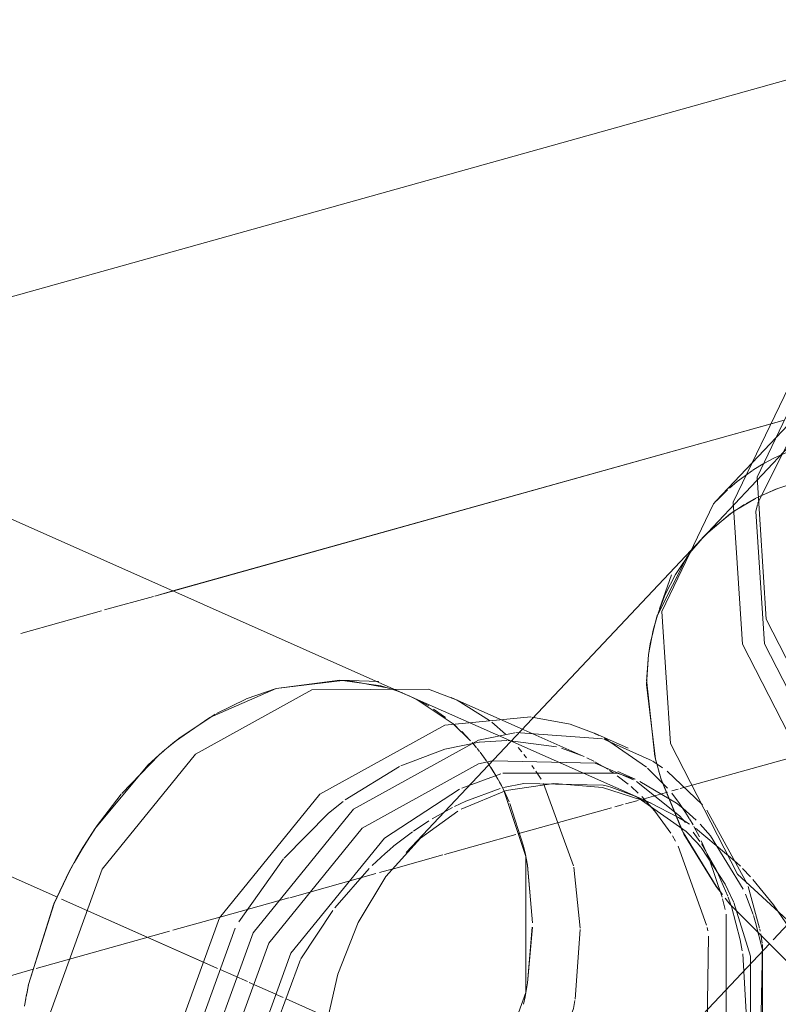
# Model space of a CAD drawing. Header units: millimetres. Extents: x -121 to 29920, y 1231 to 31888.
# Tile 283 of 310: x 21285 to 21413, y 26633 to 26799. Entities that reach past the tile are written whole.
import ezdxf

# ---------------------------------------------------------------- set-up
doc = ezdxf.new("R2010")
doc.units = ezdxf.units.MM
doc.linetypes.add('ADSK_Осевая', pattern=[700, 500, -100, 0, -100])
for name, color, linetype, lineweight in [('P-PIPE-____-CNTR', 3, 'ADSK_Осевая', 20), ('P-PIPE-____-IDEN', 2, 'Continuous', 20), ('P-PIPE-____-OTLN', 3, 'Continuous', 20)]:
    doc.layers.add(name, color=color, linetype=linetype, lineweight=lineweight)
doc.styles.add('GOST Common_2', font='GOST_Common.ttf', dxfattribs={"width": 0.9, "height": 125})

# ---------------------------------------------------------------- blocks, each defined once
blk = doc.blocks.new('ADSK_ППР_Тройник канализационный_Составной - Тройник канализационный-1666626-3D severage Right')
at = {"layer": 'P-PIPE-____-OTLN', "color": 22}
for p, q in [((-5590.95, 26742.1), (-5619.95, 26711.31)), ((-5601.77, 26734.41), (-5617.58, 26717.62)), ((-5619.95, 26711.31), (-5669.74, 26658.46)), ((-5625.1, 26705.19), (-5627.13, 26699.44)), ((-5627.37, 26698.74), (-5626.18, 26701.85)), ((-5691.61, 26686.05), (-5680.87, 26687.43)), ((-5674.33, 26687.25), (-5680.87, 26687.43)), ((-5679.56, 26687.37), (-5672.91, 26686.18)), ((-5651.82, 26677.08), (-5669.27, 26684.84)), ((-5649.93, 26679.09), (-5662.18, 26684.54)), ((-5648.77, 26681.26), (-5663.21, 26679.88)), ((-5651.47, 26678.61), (-5657.56, 26677.37)), ((-5655.3, 26673.87), (-5657.56, 26673.35)), ((-5616.56, 26651.36), (-5617.61, 26652.77))]:
    blk.add_line(p, q, dxfattribs=at)
at = {"layer": 'P-PIPE-____-OTLN', "color": 10}
for p, q in [((-5607.77, 26724.88), (-5609.58, 26723.91)), ((-5605.27, 26726.01), (-5607.77, 26724.88)), ((-5610.26, 26723.51), (-5611.42, 26722.78)), ((-5609.58, 26723.91), (-5610.26, 26723.51)), ((-5611.47, 26722.75), (-5614.05, 26720.87)), ((-5610.09, 26718.47), (-5607.21, 26719.7)), ((-5607.21, 26719.7), (-5610.09, 26718.47)), ((-5607.26, 26719.69), (-5604.7, 26720.55)), ((-5614.42, 26716.01), (-5610.99, 26718.03)), ((-5610.99, 26718.03), (-5614.42, 26716.01)), ((-5611.05, 26718), (-5607.46, 26719.62)), ((-5615.24, 26715.43), (-5612.85, 26717)), ((-5612.58, 26717.16), (-5611.15, 26717.95)), ((-5619.4, 26711.89), (-5615.24, 26715.43)), ((-5618.56, 26712.69), (-5614.63, 26715.86)), ((-5614.63, 26715.86), (-5618.56, 26712.69)), ((-5619.95, 26711.31), (-5618.56, 26712.69)), ((-5618.56, 26712.69), (-5619.95, 26711.31)), ((-5619.94, 26711.33), (-5619.4, 26711.89)), ((-5621.48, 26709.57), (-5621.04, 26710.1)), ((-5620.39, 26710.84), (-5619.95, 26711.31)), ((-5624.46, 26705.25), (-5621.69, 26709.31)), ((-5671.96, 26685.88), (-5671.15, 26685.6)), ((-5669.22, 26684.82), (-5668.3, 26684.39)), ((-5669.21, 26684.81), (-5667.87, 26684.17)), ((-5668.3, 26684.39), (-5665.95, 26683.11)), ((-5667.87, 26684.17), (-5661.68, 26679.98)), ((-5665.12, 26682.59), (-5663.13, 26681.17)), ((-5661.89, 26680.17), (-5658.91, 26677.25)), ((-5661.68, 26679.98), (-5661.14, 26679.5)), ((-5653.06, 26678.37), (-5655.35, 26680.37)), ((-5660.4, 26678.8), (-5659.01, 26677.36)), ((-5658.65, 26676.95), (-5658.04, 26676.23)), ((-5658.61, 26676.91), (-5657.92, 26676.09)), ((-5644.45, 26676.23), (-5652.64, 26677.32)), ((-5629.32, 26672.82), (-5636.39, 26677.67)), ((-5657.79, 26675.94), (-5657.4, 26675.45)), ((-5657.32, 26675.35), (-5656.28, 26673.94)), ((-5650.3, 26675.38), (-5650.92, 26676.12)), ((-5649.52, 26674.39), (-5649.94, 26674.94)), ((-5639.81, 26674.59), (-5643.63, 26676)), ((-5656.87, 26674.74), (-5656.23, 26673.85)), ((-5656.08, 26673.63), (-5655.65, 26673)), ((-5638.18, 26673.81), (-5639.33, 26674.37)), ((-5635.83, 26672.46), (-5638.01, 26673.72)), ((-5655.62, 26672.95), (-5654.98, 26671.94)), ((-5655.46, 26672.71), (-5654.6, 26671.29)), ((-5648.2, 26672.56), (-5648.58, 26673.11)), ((-5647.06, 26670.77), (-5647.93, 26672.15)), ((-5634.83, 26671.8), (-5635.54, 26672.27)), ((-5625.79, 26669.26), (-5629.13, 26672.65)), ((-5619.91, 26666.49), (-5625.87, 26672.15)), ((-5654.71, 26671.48), (-5654.33, 26670.82)), ((-5654.29, 26670.75), (-5653.71, 26669.67)), ((-5654.05, 26670.31), (-5653.73, 26669.71)), ((-5649.94, 26670.07), (-5653.36, 26669.37)), ((-5641.58, 26656.2), (-5646.66, 26670.08)), ((-5632.38, 26669.94), (-5634.23, 26671.38)), ((-5623.77, 26664.61), (-5631.01, 26670.4)), ((-5653.95, 26669.22), (-5659.68, 26667.08)), ((-5653.73, 26669.71), (-5653.42, 26669.1)), ((-5653.28, 26668.82), (-5652.43, 26666.96)), ((-5635.87, 26669.59), (-5636.61, 26669.78)), ((-5630.71, 26668.44), (-5631.91, 26669.54)), ((-5623.77, 26666.68), (-5625.09, 26668.43)), ((-5630.72, 26667.66), (-5631.39, 26667.97)), ((-5623.19, 26665.93), (-5624.25, 26666.77)), ((-5622.78, 26665.21), (-5623.77, 26666.68)), ((-5661.95, 26666), (-5665.38, 26664.11)), ((-5620.95, 26663.9), (-5623.19, 26665.93)), ((-5622.13, 26664.17), (-5622.78, 26665.21)), ((-5612.38, 26653.16), (-5619.19, 26665.6)), ((-5622.72, 26663.6), (-5623.95, 26664.36)), ((-5622.77, 26663.51), (-5623.77, 26664.61)), ((-5622.11, 26663.21), (-5622.72, 26663.6)), ((-5621.5, 26663.09), (-5622.08, 26664.1)), ((-5620.8, 26660.08), (-5622.63, 26661.98)), ((-5620.35, 26660.32), (-5621.46, 26661.89)), ((-5620.42, 26661.08), (-5621.34, 26662.82)), ((-5624.42, 26660.35), (-5624.96, 26661.25)), ((-5620.2, 26659.37), (-5620.8, 26660.08)), ((-5618.82, 26657.58), (-5620.11, 26660.44)), ((-5619.21, 26646.25), (-5623.97, 26659.54)), ((-5616.09, 26653.1), (-5620.14, 26659.3)), ((-5617.61, 26655.59), (-5620.07, 26659.9)), ((-5616.6, 26650.95), (-5618.82, 26657.58)), ((-5649.32, 26656.27), (-5648.52, 26646.63)), ((-5640.46, 26645.74), (-5641.54, 26655.98)), ((-5615.67, 26651.11), (-5617.61, 26655.59)), ((-5611.86, 26654.38), (-5613.16, 26655.76)), ((-5615.62, 26652.17), (-5616.09, 26653.1)), ((-5610.31, 26645.72), (-5612.24, 26652.76)), ((-5616.1, 26648.88), (-5616.52, 26650.65)), ((-5615.15, 26649.65), (-5615.61, 26650.95)), ((-5611.41, 26648.05), (-5612.69, 26651.45)), ((-5610.97, 26646.66), (-5611.34, 26647.83)), ((-5648.52, 26645.91), (-5649.32, 26636.54)), ((-5641.31, 26633.8), (-5640.46, 26645.52)), ((-5619.02, 26645.27), (-5619.13, 26645.84)), ((-5610.21, 26645.22), (-5610.27, 26645.55)), ((-5612.48, 26630.57), (-5613.15, 26641.43)), ((-5649.73, 26634.19), (-5649.98, 26632.92))]:
    blk.add_line(p, q, dxfattribs=at)
at = {"layer": 'P-PIPE-____-OTLN', "color": 9}
for p, q in [((-5614.05, 26720.87), (-5615.39, 26719.74)), ((-5615.68, 26719.48), (-5617.57, 26717.63)), ((-5617.58, 26717.62), (-5618.04, 26717.12)), ((-5622.04, 26708.87), (-5619.96, 26711.3)), ((-5619.96, 26711.3), (-5622.04, 26708.87)), ((-5620.87, 26710.3), (-5620.39, 26710.84)), ((-5626.18, 26701.85), (-5624.46, 26705.25)), ((-5627.69, 26697.73), (-5627.45, 26698.5)), ((-5628.96, 26691.76), (-5628.19, 26695.87)), ((-5628.19, 26695.87), (-5628.96, 26691.76)), ((-5629.29, 26688.03), (-5628.97, 26691.71)), ((-5680.44, 26687.42), (-5679.56, 26687.37)), ((-5627.91, 26674.59), (-5629.31, 26687.58)), ((-5696.62, 26684.3), (-5691.61, 26686.05)), ((-5674, 26686.48), (-5671.96, 26685.88)), ((-5672.12, 26685.94), (-5670.35, 26685.3)), ((-5670.05, 26685.17), (-5669.27, 26684.84)), ((-5701.61, 26681.85), (-5696.73, 26684.26)), ((-5655.75, 26680.69), (-5661.16, 26684.06)), ((-5707.96, 26677.63), (-5701.87, 26681.71)), ((-5636.74, 26677.58), (-5651.32, 26678.63)), ((-5640.37, 26674.84), (-5649.93, 26679.09)), ((-5637.35, 26678.16), (-5638.09, 26678.5)), ((-5632.41, 26676.01), (-5638.06, 26678.52)), ((-5709.7, 26676.24), (-5708.7, 26677.05)), ((-5708.66, 26677.09), (-5707.99, 26677.61)), ((-5657.48, 26677.03), (-5663.21, 26675.86)), ((-5652.8, 26677.32), (-5657.38, 26677.04)), ((-5628.56, 26666.74), (-5651.82, 26677.08)), ((-5628.38, 26673.87), (-5636.51, 26677.52)), ((-5711.26, 26674.89), (-5710.56, 26675.51)), ((-5663.21, 26675.86), (-5670.62, 26673.06)), ((-5717.58, 26668.4), (-5711.29, 26674.87)), ((-5626.62, 26672.7), (-5628.28, 26673.81)), ((-5627.5, 26672.99), (-5627.86, 26674.41)), ((-5670.88, 26672.93), (-5680, 26667.3)), ((-5653.83, 26671.69), (-5660.37, 26669.29)), ((-5631.24, 26670.78), (-5634.16, 26672.08)), ((-5626.85, 26670.81), (-5627.24, 26672.08)), ((-5627.24, 26672.08), (-5626.85, 26670.81)), ((-5644.93, 26670.09), (-5652.95, 26668.86)), ((-5636.61, 26669.78), (-5649.94, 26670.07)), ((-5624.25, 26666.77), (-5630.43, 26670.42)), ((-5623.3, 26662.1), (-5626.84, 26670.76)), ((-5652.95, 26668.86), (-5660.5, 26665.74)), ((-5721.85, 26662.79), (-5717.67, 26668.29)), ((-5659.68, 26667.08), (-5661.62, 26666.17)), ((-5622.63, 26661.98), (-5630.72, 26667.66)), ((-5661.07, 26665.41), (-5667.31, 26660.84)), ((-5665.94, 26663.76), (-5668.51, 26662.06)), ((-5724.34, 26658.92), (-5721.95, 26662.65)), ((-5668.65, 26661.96), (-5671.8, 26659.55)), ((-5617.61, 26652.77), (-5623.12, 26661.75)), ((-5725.58, 26656.74), (-5724.36, 26658.87)), ((-5649.73, 26658.4), (-5649.32, 26656.27)), ((-5690.39, 26657.39), (-5697.89, 26646.77)), ((-5673.28, 26658.27), (-5675.45, 26656.25)), ((-5728.97, 26649.79), (-5726.39, 26655.26)), ((-5726.36, 26655.31), (-5725.8, 26656.35)), ((-5675.96, 26655.74), (-5681.73, 26649.15)), ((-5616.6, 26651.42), (-5617.58, 26652.73)), ((-5617.58, 26652.73), (-5616.6, 26651.42)), ((-5614.7, 26650.18), (-5615.62, 26652.17)), ((-5615.31, 26649.77), (-5616.11, 26650.78)), ((-5733.25, 26636.22), (-5729.03, 26649.64)), ((-5682.09, 26648.68), (-5687.47, 26640.54)), ((-5605.12, 26639.56), (-5615.24, 26649.68)), ((-5609.85, 26643.21), (-5610.12, 26644.78)), ((-5687.52, 26640.46), (-5695.73, 26618.11)), ((-5733.49, 26635), (-5733.26, 26636.18)), ((-5649.32, 26636.54), (-5649.73, 26634.19)), ((-5733.9, 26632.63), (-5733.71, 26633.82)), ((-5733.64, 26634.18), (-5733.49, 26634.98))]:
    blk.add_line(p, q, dxfattribs=at)
at = {"layer": 'P-PIPE-____-OTLN', "color": 22}
for points in [[(-5597.45, 26744.81, 0), (-5601.39, 26741.07, 0), (-5610.72, 26721.63, 0), (-5609.18, 26697.74, 0), (-5597.08, 26674.13, 0), (-5576.81, 26655.47, 0), (-5552.38, 26645.47, 0), (-5528.65, 26646.1, 0)], [(-5605.39, 26736.82, 0), (-5614.72, 26717.38, 0), (-5613.18, 26693.49, 0), (-5601.07, 26669.88, 0), (-5580.8, 26651.23, 0), (-5556.38, 26641.23, 0), (-5532.65, 26641.86, 0)], [(-5618.04, 26717.12, 0), (-5626.72, 26699.03, 0), (-5625.29, 26676.8, 0), (-5614.03, 26654.83, 0), (-5595.17, 26637.47, 0), (-5572.44, 26628.17, 0), (-5550.35, 26628.75, 0)], [(-5628.19, 26695.87, 0), (-5627.48, 26698.41, 0), (-5622.4, 26708.39, 0)], [(-5622.4, 26708.39, 0), (-5627.48, 26698.41, 0), (-5628.19, 26695.87, 0)], [(-5628.97, 26691.71, 0), (-5628.68, 26693.56, 0), (-5627.69, 26697.73, 0)], [(-5627.38, 26672.57, 0), (-5627.8, 26674.16, 0), (-5629.32, 26686.73, 0), (-5628.96, 26691.76, 0)], [(-5628.96, 26691.76, 0), (-5629.32, 26686.73, 0), (-5627.8, 26674.16, 0), (-5627.38, 26672.57, 0)], [(-5691.61, 26686.05, 0), (-5680.46, 26687.42, 0), (-5674, 26686.48, 0)], [(-5685.58, 26685.8, 0), (-5705.16, 26674.99, 0), (-5720.87, 26655.64, 0), (-5729.58, 26631.59, 0), (-5729.58, 26607.61, 0), (-5720.87, 26588.43, 0), (-5705.16, 26577.86, 0)], [(-5708.7, 26677.05, 0), (-5702.76, 26681.18, 0), (-5691.61, 26686.05, 0)], [(-5661.16, 26684.06, 0), (-5666, 26685.94, 0), (-5685.58, 26685.8, 0)], [(-5663.21, 26679.88, 0), (-5684.26, 26668.26, 0), (-5701.13, 26647.47, 0), (-5710.5, 26621.63, 0), (-5710.5, 26595.85, 0), (-5701.13, 26575.24, 0), (-5684.26, 26563.89, 0)], [(-5711.29, 26674.87, 0), (-5710.31, 26675.73, 0), (-5708.66, 26677.09, 0)], [(-5657.56, 26677.37, 0), (-5678.6, 26665.75, 0), (-5695.48, 26644.96, 0), (-5704.84, 26619.11, 0), (-5704.84, 26593.33, 0), (-5695.48, 26572.73, 0), (-5678.6, 26561.37, 0), (-5662.71, 26560.41, 0)], [(-5724.36, 26658.87, 0), (-5722.08, 26662.46, 0), (-5713.16, 26673.13, 0), (-5711.26, 26674.89, 0)], [(-5657.56, 26673.35, 0), (-5677.14, 26662.53, 0), (-5692.84, 26643.19, 0), (-5701.56, 26619.14, 0), (-5701.56, 26595.15, 0), (-5692.84, 26575.97, 0), (-5677.14, 26565.41, 0)], [(-5626.84, 26670.76, 0), (-5627.31, 26672.34, 0), (-5627.5, 26672.99, 0)], [(-5617.58, 26652.73, 0), (-5623.02, 26661.55, 0), (-5626.85, 26670.81, 0)], [(-5626.85, 26670.81, 0), (-5623.02, 26661.55, 0), (-5617.58, 26652.73, 0)], [(-5660.79, 26669.09, 0), (-5673.41, 26660.87, 0), (-5689.12, 26641.53, 0), (-5697.83, 26617.48, 0), (-5697.83, 26593.49, 0), (-5689.12, 26574.31, 0), (-5673.41, 26563.75, 0), (-5667.96, 26562.64, 0)], [(-5667.31, 26660.84, 0), (-5673.14, 26654.39, 0), (-5677.81, 26646.67, 0), (-5681.23, 26637.97, 0), (-5683.35, 26628.59, 0), (-5684.15, 26618.8, 0), (-5683.65, 26608.88, 0), (-5681.89, 26599.05, 0)], [(-5726.39, 26655.26, 0), (-5725.3, 26657.25, 0), (-5724.34, 26658.92, 0)], [(-5671.8, 26659.55, 0), (-5672.53, 26658.93, 0), (-5673.28, 26658.27, 0)], [(-5733.49, 26634.98, 0), (-5733.24, 26636.27, 0), (-5728.93, 26649.88, 0), (-5726.36, 26655.31, 0)], [(-5600.38, 26636, 0), (-5605.16, 26639.59, 0), (-5615.29, 26649.76, 0), (-5616.12, 26650.79, 0)], [(-5616.12, 26650.79, 0), (-5615.29, 26649.76, 0), (-5605.16, 26639.59, 0), (-5600.38, 26636, 0)], [(-5733.91, 26632.58, 0), (-5733.62, 26634.29, 0), (-5733.49, 26635, 0)]]:
    blk.add_polyline3d(points, dxfattribs=at)
at = {"layer": 'P-PIPE-____-OTLN', "color": 9}
for points in [[(-5600.73, 26735.46, 0), (-5602.22, 26733.91, 0), (-5610.64, 26717.19, 0)], [(-5610.68, 26717, 0), (-5610.91, 26715.82, 0), (-5609.47, 26693.59, 0), (-5598.21, 26671.62, 0), (-5579.35, 26654.26, 0), (-5578.39, 26653.66, 0)], [(-5671.15, 26685.6, 0), (-5670.06, 26685.18, 0), (-5669.27, 26684.84, 0)], [(-5638.14, 26678.52, 0), (-5642.17, 26680.03, 0), (-5648.63, 26681.25, 0)], [(-5631.52, 26670.7, 0), (-5637.98, 26673.48, 0), (-5655.12, 26673.9, 0)], [(-5631.27, 26670.78, 0), (-5634.25, 26671.82, 0), (-5653.46, 26671.79, 0)], [(-5623.95, 26664.36, 0), (-5628.72, 26666.81, 0), (-5636.75, 26669.38, 0), (-5644.8, 26670.09, 0)], [(-5653.39, 26669.04, 0), (-5649.6, 26657.78, 0), (-5649.6, 26634.88, 0), (-5657.92, 26611.91, 0), (-5664.83, 26601.75, 0)], [(-5631.55, 26668.05, 0), (-5635.13, 26669.39, 0), (-5635.87, 26669.59, 0)], [(-5680.36, 26667.02, 0), (-5682.79, 26665.05, 0), (-5690.28, 26657.52, 0)], [(-5613.31, 26611.68, 0), (-5611.82, 26618.08, 0), (-5611.82, 26640.99, 0), (-5614.64, 26650.03, 0)], [(-5698.5, 26645.7, 0), (-5707.21, 26621.65, 0), (-5707.21, 26597.66, 0), (-5698.5, 26578.49, 0), (-5697.97, 26577.86, 0)], [(-5611.01, 26612.71, 0), (-5609.83, 26618.09, 0), (-5609.83, 26642.08, 0), (-5610.97, 26646.66, 0)]]:
    blk.add_polyline3d(points, dxfattribs=at)
at = {"layer": 'P-PIPE-____-OTLN', "color": 10}
for points in [[(-5652.32, 26666.7, 0), (-5649.98, 26659.54, 0), (-5649.73, 26658.4, 0)], [(-5625.24, 26661.7, 0), (-5627.93, 26665.43, 0), (-5630.11, 26667.85, 0)], [(-5613.53, 26656.14, 0), (-5614.13, 26656.73, 0), (-5621.1, 26662.53, 0)], [(-5613.05, 26652.28, 0), (-5618.55, 26661.26, 0), (-5620.29, 26663.23, 0)], [(-5605.15, 26645.55, 0), (-5607.98, 26649.66, 0), (-5611.42, 26653.89, 0)], [(-5613.23, 26641.93, 0), (-5613.56, 26643.74, 0), (-5615.05, 26649.35, 0)], [(-5618.92, 26610.87, 0), (-5615.93, 26622.29, 0), (-5615.93, 26648.07, 0)], [(-5619.75, 26619.59, 0), (-5619.21, 26622.27, 0), (-5618.87, 26644.4, 0)], [(-5612.3, 26611.27, 0), (-5610.27, 26619.77, 0), (-5609.81, 26642.98, 0)], [(-5650.13, 26608.45, 0), (-5641.58, 26632.21, 0), (-5641.35, 26633.57, 0)]]:
    blk.add_polyline3d(points, dxfattribs=at)

msp = doc.modelspace()

# ---------------------------------------------------------------- linework, layer by layer
at = {"layer": 'P-PIPE-____-CNTR', "color": 9}
for p, q in [((21291.44, 26650.92), (20848.45, 26847.88)), ((21291.44, 26650.92), (20848.45, 26847.88)), ((21413.62, 26731.21), (21307.78, 26701.61)), ((21411.43, 26730.59), (21310.85, 26702.47)), ((21381.01, 26611.1), (21411.15, 26643.1)), ((21329.88, 26633.83), (21427.52, 26590.42))]:
    msp.add_line(p, q, dxfattribs=at)
at = {"layer": 'P-PIPE-____-CNTR', "color": 10}
for p, q in [((21413.62, 26731.21), (21411.43, 26730.59)), ((21307.56, 26701.55), (21299.36, 26699.26)), ((21307.56, 26701.55), (21299.36, 26699.26)), ((21310.85, 26702.47), (21307.78, 26701.61)), ((21298.82, 26699.11), (21285.25, 26695.31)), ((21298.82, 26699.11), (21285.25, 26695.31)), ((21318.37, 26638.95), (21292.1, 26650.63)), ((21315.97, 26640.02), (21292.1, 26650.63)), ((21411.8, 26643.78), (21414.38, 26646.52)), ((21318.37, 26638.95), (21315.97, 26640.02)), ((21323.36, 26636.73), (21318.8, 26638.76)), ((21323.36, 26636.73), (21318.8, 26638.76)), ((21328.18, 26634.59), (21323.68, 26636.59)), ((21328.18, 26634.59), (21323.68, 26636.59)), ((21328.2, 26634.58), (21329.41, 26634.04))]:
    msp.add_line(p, q, dxfattribs=at)
at = {"layer": 'P-PIPE-____-OTLN', "color": 22}
for p, q in [((21350.54, 26684.84), (20869.24, 26898.83)), ((21417.53, 26789.41), (20927.8, 26652.48))]:
    msp.add_line(p, q, dxfattribs=at)
at = {"layer": 'P-PIPE-____-OTLN', "color": 9}
for p, q in [((21347.85, 26685.88), (21345.8, 26686.48)), ((21311.11, 26677.05), (21310.11, 26676.24)), ((21309.25, 26675.51), (21308.55, 26674.89)), ((21295.44, 26658.87), (21294.22, 26656.74)), ((21370.49, 26656.3), (21370.08, 26658.41)), ((21294.01, 26656.35), (21293.45, 26655.31)), ((21283.52, 26637.72), (21287.37, 26638.8)), ((21370.08, 26634.18), (21370.49, 26636.52)), ((21286.1, 26633.84), (21285.91, 26632.65)), ((21286.31, 26634.99), (21286.16, 26634.19))]:
    msp.add_line(p, q, dxfattribs=at)
at = {"layer": 'P-PIPE-____-OTLN', "color": 10}
for p, q in [((21348.66, 26685.6), (21347.85, 26685.88)), ((21351.94, 26684.17), (21350.6, 26684.81)), ((21358.13, 26679.98), (21351.94, 26684.17)), ((21358.67, 26679.5), (21358.13, 26679.98)), ((21360.8, 26677.36), (21359.4, 26678.8)), ((21361.77, 26676.23), (21361.16, 26676.95)), ((21396.16, 26669.21), (21424.69, 26677.19)), ((21363.58, 26673.85), (21362.94, 26674.74)), ((21364.15, 26673), (21363.73, 26673.63)), ((21365.21, 26671.29), (21364.34, 26672.71)), ((21366.1, 26669.67), (21365.52, 26670.75)), ((21367.38, 26666.96), (21366.53, 26668.82)), ((21389.68, 26667.4), (21394.02, 26668.62)), ((21394.74, 26668.82), (21395.79, 26669.11)), ((21386.98, 26666.65), (21389.07, 26667.23)), ((21369.02, 26661.63), (21384.62, 26665.99)), ((21385.14, 26666.14), (21386.54, 26666.53)), ((21356.5, 26658.13), (21368.53, 26661.49)), ((21347.93, 26655.73), (21356.24, 26658.05)), ((21345.61, 26655.08), (21347.86, 26655.71)), ((21371.29, 26646.63), (21370.49, 26656.3)), ((21330.48, 26650.85), (21344.97, 26654.9)), ((21318.96, 26647.63), (21330.36, 26650.82)), ((21310.83, 26645.36), (21318.76, 26647.57)), ((21287.87, 26638.94), (21310.27, 26645.2)), ((21370.49, 26636.52), (21371.28, 26645.88)), ((21369.83, 26632.92), (21370.08, 26634.18))]:
    msp.add_line(p, q, dxfattribs=at)
at = {"layer": 'P-PIPE-____-OTLN', "color": 22}
for points in [[(21345.8, 26686.48, 0), (21339.35, 26687.42, 0), (21328.2, 26686.05, 0)], [(21328.2, 26686.05, 0), (21317.04, 26681.18, 0), (21311.11, 26677.05, 0)], [(21308.55, 26674.89, 0), (21306.65, 26673.13, 0), (21297.72, 26662.46, 0), (21295.44, 26658.87, 0)], [(21293.45, 26655.31, 0), (21290.88, 26649.88, 0), (21286.57, 26636.27, 0), (21286.31, 26634.99, 0)]]:
    msp.add_polyline3d(points, dxfattribs=at)
at = {"layer": 'P-PIPE-____-OTLN', "color": 9}
msp.add_polyline3d([(21350.53, 26684.84, 0), (21349.74, 26685.18, 0), (21348.66, 26685.6, 0)], dxfattribs=at)
at = {"layer": 'P-PIPE-____-OTLN', "color": 10}
msp.add_polyline3d([(21370.08, 26658.41, 0), (21369.82, 26659.54, 0), (21367.49, 26666.7, 0)], dxfattribs=at)

# ---------------------------------------------------------------- block references
at = {"layer": 'P-PIPE-____-OTLN', "color": 22}
msp.add_blockref('ADSK_ППР_Тройник канализационный_Составной - Тройник канализационный-1666626-3D severage Right', (27019.81, 0), dxfattribs=at)

# ---------------------------------------------------------------- texts
at = {"layer": 'P-PIPE-____-IDEN', "lineweight": 9, "insert": (21175.52, 27003.49), "char_height": 125, "width": 310.2531, "attachment_point": 1, "rotation": 336.0299, "style": 'GOST Common_2'}
msp.add_mtext('0,01', dxfattribs=at)

doc.saveas('drawing.dxf')
